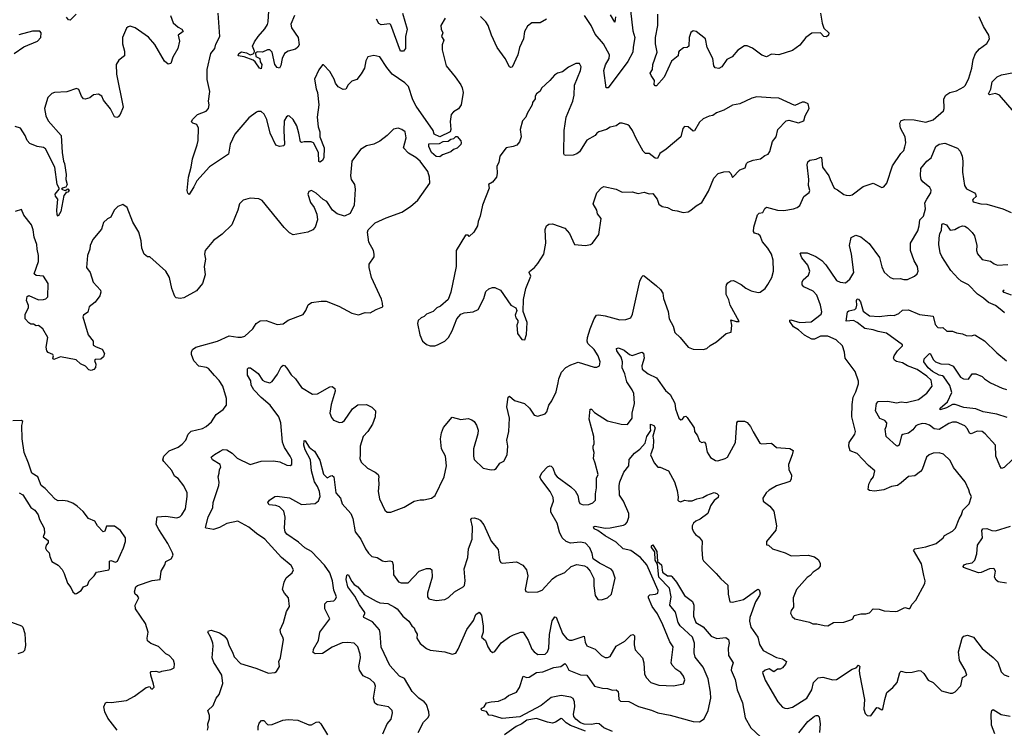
# Model space of a CAD drawing. Extents: x 2199565 to 2323334, y 894172 to 1018966.
# Tile 309 of 440: x 2264891 to 2272937, y 971089 to 976881. Entities that reach past the tile are written whole.
import ezdxf

# ---------------------------------------------------------------- set-up
doc = ezdxf.new("R2010")
doc.units = 0

msp = doc.modelspace()

# ---------------------------------------------------------------- linework, layer by layer
at = {"layer": '0CON10XD'}
for points in [[(2267136.1, 976916.1), (2267106.9, 976845), (2267113.3, 976815), (2267166.4, 976736.4), (2267174.3, 976675), (2267164.5, 976655.5), (2267145, 976640), (2267085, 976623.8), (2267055, 976603.8), (2267034.7, 976565.3), (2267025, 976507.5), (2267015, 976486.2), (2266995, 976489.2), (2266976.5, 976515), (2266953.3, 976615), (2266935, 976635.7), (2266915, 976635.6), (2266874.7, 976615.3), (2266835, 976618.9), (2266819.1, 976610.9), (2266820.6, 976580.6), (2266852.8, 976565), (2266857.1, 976537.1), (2266869.2, 976515), (2266865, 976480.6), (2266849.5, 976485), (2266816, 976536), (2266799.2, 976549.2), (2266725, 976576.5), (2266675.8, 976585.8), (2266682.4, 976605), (2266705, 976618.5), (2266745, 976611.5), (2266775, 976595.2), (2266798.9, 976601.1), (2266808.6, 976611.4), (2266810.6, 976625), (2266793.2, 976665), (2266809.9, 976700.1), (2266840.5, 976745), (2266894.8, 976805.2), (2266917.1, 976842.9), (2266922.7, 976865), (2266932.9, 977045)], [(2266124, 976915), (2266144.2, 976854.2), (2266185, 976820), (2266215, 976804), (2266226, 976785), (2266187.5, 976755), (2266196.1, 976706.1), (2266183.3, 976645), (2266142.5, 976575), (2266125, 976522.5), (2266105, 976517.5), (2266075, 976543.3), (2265995, 976677.5), (2265945, 976738.8), (2265833.6, 976813.6), (2265795, 976827.5), (2265776.7, 976823.3), (2265765, 976812.5), (2265731.2, 976735), (2265730, 976685), (2265748.8, 976625), (2265747.5, 976585), (2265700.7, 976549.3), (2265680, 976515), (2265681.4, 976435), (2265738, 976165), (2265712.5, 976105), (2265695, 976087.5), (2265685, 976082.5), (2265665, 976087.5), (2265632.1, 976152.1), (2265575, 976224), (2265562.5, 976255), (2265535, 976272.5), (2265495, 976266), (2265465, 976241.2), (2265425, 976230.8), (2265413.8, 976235), (2265397.5, 976255), (2265375, 976310), (2265355, 976320), (2265277.4, 976292.6), (2265175, 976287.1), (2265155, 976277.5), (2265120.8, 976245), (2265094.3, 976155.7), (2265104.2, 976095), (2265124.2, 976055), (2265231.5, 975935), (2265237.3, 975795), (2265250.5, 975725)], [(2265353.1, 976926.9), (2265305, 976878.1), (2265290, 976880), (2265273.1, 976903.1)], [(2268368.8, 976895), (2268333.3, 976835), (2268334, 976805), (2268348.8, 976775), (2268337.5, 976745), (2268356.2, 976715), (2268343.3, 976675), (2268343.3, 976635), (2268376.2, 976505), (2268448.6, 976415), (2268495, 976350), (2268505.6, 976325), (2268513.8, 976285), (2268500, 976185), (2268477.7, 976152.3), (2268435, 976127.5), (2268418, 976105), (2268409.7, 976050.3), (2268414.2, 975985), (2268408.6, 975965), (2268325, 975923.4), (2268278.9, 975945), (2268269.4, 975975), (2268130, 976175), (2268103.8, 976225), (2268067.5, 976335), (2268039.2, 976365), (2267936.1, 976436.1), (2267891.3, 976491.3), (2267835, 976578), (2267785, 976589.2), (2267735, 976576.7), (2267720.8, 976545), (2267708, 976485), (2267680.5, 976439.5), (2267645, 976392.5), (2267605, 976377.5), (2267575, 976347.5), (2267555, 976312.5), (2267535, 976310), (2267492.3, 976332.3), (2267472.1, 976362.1), (2267462, 976395), (2267426.8, 976456.8), (2267375, 976512.5), (2267365, 976512.5), (2267335, 976472.5), (2267300, 976395), (2267313.9, 976316.1), (2267325.7, 976285), (2267335.6, 976185), (2267322.9, 976085), (2267330.3, 976005), (2267343.1, 975965), (2267344.6, 975925), (2267380.4, 975835), (2267375.4, 975754.6), (2267365, 975730), (2267345, 975716.2), (2267335, 975723.3), (2267332.7, 975795), (2267291.2, 975875), (2267272.3, 975882.3), (2267216.4, 975883.6), (2267195, 975877.5), (2267185, 975882.5), (2267173.1, 975955), (2267155, 976013.3), (2267125, 976066.2), (2267095, 976093.8), (2267085, 976096.2), (2267071.7, 976088.3), (2267052.5, 976055), (2267049.1, 975975), (2267055.7, 975865), (2267048.9, 975851.1), (2267015, 975844.3), (2266984.4, 975855), (2266938.2, 975955), (2266909.4, 976065), (2266888.7, 976108.7), (2266865, 976130), (2266838.3, 976131.7), (2266825, 976126.2), (2266765, 976078), (2266649.4, 975945), (2266611.1, 975865), (2266597.9, 975782.1), (2266442.3, 975677.7), (2266337.5, 975565), (2266314.5, 975515.5), (2266275, 975453.3), (2266265, 975462.5), (2266260.9, 975485), (2266271.8, 975595), (2266293.2, 975676.8), (2266303.5, 975745), (2266342.2, 975857.8), (2266350.5, 975895), (2266351.9, 975995), (2266338, 976025), (2266305.8, 976035.8), (2266296.4, 976046.4), (2266304, 976065), (2266345, 976106), (2266415, 976134), (2266433.8, 976155), (2266438.8, 976185), (2266433.8, 976215), (2266443.8, 976295), (2266422.7, 976392.7), (2266424.2, 976475), (2266452.5, 976605), (2266485.5, 976644.5), (2266495, 976680), (2266526, 976745), (2266514.3, 976935.7)], [(2268020.7, 976935), (2268056.2, 976805), (2268044.6, 976745), (2268044.2, 976645), (2268026.7, 976623.3), (2268002, 976625), (2267925, 976840), (2267915, 976848), (2267845, 976838), (2267825, 976848.8), (2267805.7, 976885)], [(2269883.1, 976955), (2269901.1, 976791.1), (2269918.1, 976735), (2269903.3, 976656.7), (2269902.5, 976615), (2269860.2, 976539.8), (2269700, 976325), (2269684.4, 976324.4), (2269665.4, 976465), (2269677.5, 976512.5), (2269708, 976565), (2269710, 976595), (2269663, 976683), (2269595, 976761.9), (2269562.3, 976835), (2269505.8, 976915.8)], [(2269758.9, 976905), (2269755, 976860), (2269719.7, 976919.7)], [(2271435, 976933.3), (2271448.3, 976851.7), (2271463.1, 976813.1), (2271503.8, 976775), (2271500, 976755), (2271485, 976742.2), (2271462.6, 976742.6), (2271435, 976773.3), (2271365, 976770.8), (2271315.8, 976735), (2271265, 976674.2), (2271205, 976630), (2271095, 976594.4), (2271035, 976599.2), (2270995, 976577.8), (2270955, 976592.2), (2270878.1, 976648.1), (2270835, 976666.7), (2270815, 976668.1), (2270758.3, 976631.7), (2270711.9, 976578.1), (2270670.8, 976555), (2270628.8, 976495), (2270605, 976481.2), (2270575, 976487.5), (2270563.3, 976505), (2270554.1, 976564.1), (2270510, 976655), (2270494.1, 976724.1), (2270418, 976785), (2270395, 976790), (2270375, 976776), (2270361.9, 976735), (2270358, 976665), (2270345, 976654), (2270315, 976650), (2270280, 976625), (2270273.8, 976615), (2270273.3, 976585), (2270217.9, 976542.1), (2270158.8, 976411.2), (2270095, 976340), (2270085, 976340), (2270075, 976352.5), (2270077.5, 976385), (2270050, 976425), (2270043.8, 976445), (2270063.3, 976475), (2270063.8, 976515), (2270101.4, 976615), (2270087.5, 976685), (2270087.8, 976735), (2270105.6, 976835), (2270105.6, 976925)], [(2266426.2, 971075), (2266431.2, 971095), (2266428.1, 971125), (2266442.6, 971167.4), (2266441.9, 971195), (2266427.5, 971235), (2266471.2, 971275), (2266496.2, 971335), (2266522, 971365), (2266552.5, 971455), (2266542.5, 971525), (2266495, 971601.9), (2266477.4, 971627.4), (2266463.1, 971665), (2266473.2, 971763.2), (2266470.5, 971785), (2266452.6, 971832.6), (2266428, 971875), (2266434.5, 971885.5), (2266455, 971891.4), (2266525, 971870), (2266563.1, 971845), (2266586.4, 971815), (2266602.3, 971762.3), (2266631.2, 971711.2), (2266643.6, 971673.6), (2266695, 971618.6), (2266821.3, 971581.3), (2266925, 971540), (2266975, 971546.7), (2266990, 971555), (2267013.3, 971595), (2267008, 971635), (2267021.2, 971665), (2267045.8, 971815), (2267042, 971835), (2267024.2, 971865), (2267018.6, 971895), (2267048, 971955), (2267072.5, 972045), (2267095.8, 972085), (2267088.8, 972155), (2267054.5, 972194.5), (2267040, 972225), (2267051.2, 972285), (2267069.7, 972320.3), (2267119.1, 972360.9), (2267128.8, 972385), (2267108.9, 972418.9), (2267031.2, 972485), (2266895, 972635.6), (2266825, 972681.2), (2266765, 972733.8), (2266675, 972782.5), (2266585, 972764.4), (2266525, 972731.1), (2266475.5, 972714.5), (2266415, 972724.2), (2266410, 972730), (2266430.8, 972815), (2266469.4, 972895), (2266473.1, 972935), (2266519.4, 973075), (2266521.7, 973101.7), (2266512.5, 973145), (2266522.5, 973175), (2266524.3, 973205.7), (2266533.8, 973225), (2266530, 973245), (2266468, 973285), (2266456.2, 973305), (2266481.9, 973328.1), (2266530, 973355), (2266555, 973367.1), (2266585, 973365.8), (2266627.8, 973337.8), (2266668.5, 973298.5), (2266775, 973244.5), (2266865, 973273.3), (2266965, 973274.5), (2267016.2, 973266.2), (2267075, 973241.1), (2267102.3, 973237.7), (2267115.6, 973244.4), (2267115, 973286.7), (2267102.5, 973315), (2267054.1, 973384.1), (2267037.8, 973427.8), (2267023.8, 973585), (2267008.8, 973635), (2266939.3, 973729.3), (2266865, 973792.7), (2266805.3, 973855), (2266782.5, 973895), (2266779.2, 973929.2), (2266751.8, 973975), (2266752, 974028), (2266760, 974035), (2266776.7, 974035), (2266839.6, 973989.6), (2266875, 973935.6), (2266895.6, 973924.4), (2266935, 973914.3), (2266955, 973923.3), (2266999.2, 973985), (2267027, 974043), (2267045, 974058), (2267055.5, 974055.5), (2267075, 974034), (2267108.7, 973978.7), (2267145, 973946), (2267193.8, 973873.8), (2267285, 973821.1), (2267325, 973824.5), (2267425, 973880), (2267445, 973883.3), (2267465.5, 973865.5), (2267469.4, 973845), (2267435.8, 973735), (2267426.7, 973665), (2267439.3, 973629.3), (2267455, 973607.5), (2267505, 973590), (2267525, 973591.2), (2267545, 973604), (2267610.6, 973699.4), (2267655, 973733.1), (2267725, 973735.8), (2267770, 973715), (2267800, 973685), (2267796.2, 973635), (2267773.8, 973575), (2267735, 973516.2), (2267696.8, 973473.2), (2267674.5, 973395), (2267674.4, 973325.6), (2267669.4, 973295), (2267681.2, 973265), (2267733.3, 973215), (2267795, 973184.2), (2267820, 973165), (2267825.8, 973145), (2267822, 973125), (2267827.1, 973085), (2267819.2, 973025), (2267832, 972965), (2267875, 972873.3), (2267895, 972856.7), (2267925, 972856.7), (2268032.7, 972897.3), (2268115, 972946), (2268165, 972958), (2268195, 972956.2), (2268255, 972971.2), (2268285, 972993.3), (2268360, 973145), (2268379.2, 973235), (2268370.8, 973315), (2268338.6, 973375), (2268329.2, 973455), (2268337.5, 973505), (2268355, 973547.5), (2268425, 973632.5), (2268495, 973613.8), (2268555, 973621.2), (2268585, 973610), (2268605.9, 973595.9), (2268625, 973567.5), (2268638, 973525), (2268636, 973495), (2268600, 973375), (2268599.2, 973315), (2268605, 973287.5), (2268677.5, 973215), (2268745, 973201.2), (2268770, 973205), (2268785.9, 973214.1), (2268815, 973257.5), (2268847.7, 973272.3), (2268873.8, 973325), (2268881.2, 973395), (2268872.9, 973445), (2268888, 973515), (2268894, 973625), (2268872.3, 973717.7), (2268882.7, 973797.3), (2268895, 973803.3), (2268935, 973768.5), (2269015, 973743.3), (2269056.8, 973706.8), (2269095, 973648.8), (2269125, 973640.8), (2269185, 973660), (2269200, 973675), (2269215, 973730), (2269239.4, 973765), (2269275, 973840), (2269292.3, 973912.3), (2269296.2, 973945), (2269319.9, 974000.1), (2269355, 974038.5), (2269395, 974061.5), (2269455, 974080.8), (2269585, 974042.5), (2269608.3, 974041.7), (2269628.8, 974051.2), (2269634.2, 974085), (2269618.1, 974135), (2269585.5, 974185), (2269534.3, 974234.3), (2269527, 974255), (2269530.3, 974285), (2269553, 974355), (2269585, 974437.5), (2269605, 974466.2), (2269625, 974468.8), (2269675, 974460), (2269795, 974428), (2269845, 974431.2), (2269885, 974443.8), (2269898.9, 974475), (2269960, 974745), (2269975, 974780), (2269985, 974790), (2269995, 974788.8), (2270095.7, 974705), (2270126.9, 974675), (2270145.5, 974645), (2270153.4, 974603.4), (2270191.4, 974495), (2270199.2, 974435), (2270231.2, 974375), (2270244, 974325), (2270287.5, 974285), (2270355, 974203.3), (2270395, 974188.8), (2270475, 974186), (2270505.9, 974194.1), (2270532.7, 974217.3), (2270585, 974247.5), (2270663.9, 974316.1), (2270705, 974327.5), (2270710, 974385), (2270701.7, 974428.3), (2270745, 974413.3), (2270770, 974415), (2270697.3, 974547.3), (2270685, 974592.5), (2270663.3, 974635), (2270663.3, 974695), (2270666.7, 974715), (2270678.3, 974731.7), (2270702, 974748), (2270725, 974748.8), (2270787.4, 974717.4), (2270825, 974686.2), (2270867.5, 974665), (2270925, 974651.2), (2270942.5, 974655), (2270982.5, 974685), (2271005, 974716.7), (2271037.3, 974772.7), (2271050, 974825), (2271046.9, 974915), (2271034.3, 974965), (2271004.3, 975015), (2270960, 975065), (2270941.8, 975115), (2270925, 975129.1), (2270895.6, 975135.6), (2270888.7, 975148.7), (2270890, 975185), (2270920, 975285), (2270935, 975300), (2270965, 975306.2), (2270981.1, 975338.9), (2270995, 975349.4), (2271085, 975324.3), (2271135, 975320.8), (2271213.9, 975336.1), (2271245, 975346.7), (2271265, 975363.3), (2271298, 975435), (2271341.2, 975468.8), (2271348.8, 975485), (2271337.5, 975525), (2271339.1, 975575), (2271325.5, 975694.5), (2271330.7, 975719.3), (2271347.6, 975732.4), (2271399.7, 975740.3), (2271435, 975758.8), (2271442.5, 975755), (2271451.5, 975675), (2271504.3, 975605), (2271514.6, 975574.6), (2271546.7, 975505), (2271575, 975491.2), (2271625, 975453.3), (2271645, 975446.7), (2271675, 975443.8), (2271695, 975448.8), (2271785, 975517.5), (2271865, 975543.8), (2271935, 975510), (2271953.6, 975516.4), (2271975.8, 975544.2), (2272024.6, 975685.4), (2272091.3, 975788.7), (2272115, 975813.3), (2272125, 975842.5), (2272131.1, 975875), (2272127.8, 975925), (2272088.6, 975995), (2272083.8, 976035), (2272093.2, 976056.8), (2272125, 976066.7), (2272201.4, 976061.4), (2272295, 976044), (2272355, 976062.5), (2272438.8, 976135), (2272446.7, 976155), (2272443.3, 976235), (2272460, 976265), (2272492.5, 976285), (2272545, 976298.8), (2272605, 976332), (2272620, 976345), (2272645.8, 976404.2), (2272670.8, 976485), (2272681.2, 976555), (2272702, 976605), (2272735, 976642), (2272794.2, 976685.8), (2272816, 976725), (2272810, 976755), (2272766.5, 976826.5), (2272730.6, 976905)], [(2269196.7, 976885), (2269145.6, 976854.4), (2269077.5, 976855), (2269041.2, 976828.8), (2269016.1, 976783.9), (2269007.5, 976725), (2268975.6, 976654.4), (2268961.5, 976595), (2268915, 976494.2), (2268905, 976490.8), (2268895, 976495.8), (2268857.3, 976565), (2268792.9, 976655), (2268745.5, 976755), (2268718.9, 976835), (2268700, 976865), (2268656.3, 976906.3)], [(2264846, 976604), (2264925, 976660.6), (2265036, 976705), (2265063.8, 976735), (2265066.2, 976775), (2265055, 976786.2), (2264995, 976786.9), (2264885, 976757.1)], [(2268283.6, 974216.4), (2268305, 974223.3), (2268365.8, 974254.2), (2268395, 974283.3), (2268425, 974337.5), (2268464.3, 974435.7), (2268495, 974473.3), (2268524.1, 974485.9), (2268596.1, 974493.9), (2268637.7, 974512.3), (2268685, 974602.5), (2268701.3, 974658.7), (2268725, 974681.2), (2268755, 974693.3), (2268775, 974691.2), (2268821.2, 974671.2), (2268905, 974546.7), (2268946.1, 974526.1), (2268952.5, 974505), (2268940, 974465), (2268944.1, 974444.1), (2268961.7, 974421.7), (2268962.5, 974405), (2268953.3, 974385), (2268960, 974315), (2268995, 974267.5), (2269020, 974265), (2269031.7, 974308.3), (2269036.7, 974405), (2269006.7, 974495), (2269007.5, 974595), (2269028, 974685), (2269068.8, 974785), (2269053.3, 974815), (2269056.1, 974823.9), (2269098, 974855), (2269125, 974887.5), (2269174.1, 974965.9), (2269190.8, 975055), (2269184.1, 975165.9), (2269196.7, 975195), (2269215, 975210), (2269245, 975213.3), (2269345, 975176.7), (2269383.1, 975133.1), (2269425, 975043.8), (2269513.6, 975036.4), (2269555, 975043.8), (2269572.5, 975055), (2269623.3, 975125), (2269642, 975255), (2269613.8, 975295), (2269608, 975325), (2269576.2, 975375), (2269607.5, 975465), (2269645, 975507.5), (2269665, 975517.5), (2269765, 975496.7), (2269815, 975471.2), (2269895, 975473.3), (2269945, 975460), (2269995, 975472.5), (2270035, 975457.5), (2270065, 975460), (2270101.2, 975415), (2270115, 975372.5), (2270142.5, 975355), (2270185.8, 975345.8), (2270225, 975323.3), (2270265, 975320), (2270313.6, 975306.4), (2270355, 975311.2), (2270375, 975323.3), (2270419.5, 975360.5), (2270465, 975387.5), (2270519.5, 975480.5), (2270563.9, 975586.1), (2270597.5, 975625), (2270645, 975638.1), (2270685, 975640), (2270701.2, 975625), (2270715, 975592.5), (2270776.4, 975653.6), (2270820, 975670), (2270830.8, 975705), (2270842.4, 975717.6), (2270885, 975734), (2270945, 975743.3), (2270979.3, 975770.7), (2271007.1, 975782.9), (2271020, 975805), (2271042, 975885), (2271073.3, 975925), (2271087.3, 975982.7), (2271153.3, 976055), (2271175, 976060), (2271255, 976038.8), (2271300, 976055), (2271310, 976095), (2271342.5, 976155), (2271333, 976193), (2271305, 976206.7), (2271286.4, 976206.4), (2271225, 976180), (2271095, 976238.8), (2271028.3, 976241.7), (2270915, 976250.8), (2270875, 976240), (2270775, 976193.8), (2270715, 976182), (2270645, 976141.2), (2270585, 976121.2), (2270555, 976098.8), (2270525, 976093.8), (2270475, 976070.8), (2270446.4, 976043.6), (2270405, 975972.5), (2270395, 975970), (2270355, 976006.2), (2270325, 976009.2), (2270309.1, 975990.9), (2270295, 975923.3), (2270175, 975823.3), (2270122.3, 975787.7), (2270103, 975747), (2270085, 975750), (2270035, 975787.5), (2270005, 975787.5), (2269985, 975806.7), (2269928.8, 975908.8), (2269900, 975975), (2269875, 976011.2), (2269860.5, 976020.5), (2269815, 976036.7), (2269795, 976036.7), (2269765, 976013.3), (2269715, 976004), (2269685, 975984), (2269622.5, 975965), (2269606.1, 975953.9), (2269593.3, 975935), (2269525, 975897.5), (2269465, 975801.2), (2269445, 975784), (2269415, 975773.3), (2269355, 975770), (2269342.5, 975775), (2269337.5, 975785), (2269340, 975975), (2269355.8, 976084.2), (2269411.2, 976215), (2269423.3, 976265), (2269423.9, 976346.1), (2269473.3, 976465), (2269480, 976495), (2269465, 976522.5), (2269437, 976523), (2269375, 976493.3), (2269327.5, 976455), (2269286.1, 976443.9), (2269261.2, 976428.8), (2269223.8, 976385), (2269155, 976322.5), (2269143, 976297), (2269113.6, 976276.4), (2269103.6, 976256.4), (2269102.5, 976235), (2269082.5, 976205), (2269080, 976185), (2269037.5, 976115), (2269026.7, 976085), (2269000, 976055), (2268982, 975985), (2268990, 975925), (2268975, 975882.5), (2268953, 975857), (2268925, 975844.2), (2268865.9, 975834.1), (2268814.3, 975765.7), (2268806.2, 975715), (2268791.2, 975685), (2268793.3, 975625), (2268786.2, 975595), (2268755, 975552.5), (2268722.5, 975535), (2268726.7, 975505), (2268672.5, 975365), (2268653.3, 975276.7), (2268637, 975233), (2268633.3, 975195), (2268602.5, 975145), (2268565, 975110), (2268555, 975120), (2268535, 975120), (2268457.5, 974995), (2268457.3, 974862.7), (2268414, 974655), (2268393.8, 974595), (2268330.7, 974539.3), (2268300, 974525), (2268270, 974495), (2268216.4, 974473.6), (2268197.5, 974455), (2268172.5, 974445), (2268146.4, 974423.6), (2268143, 974397), (2268161.2, 974305), (2268183.8, 974255), (2268194.2, 974244.2), (2268215, 974227.5), (2268245, 974216.7), (2268283.6, 974216.4)], [(2273017.3, 976125), (2272897.5, 976265), (2272865, 976277.8), (2272815, 976265.7), (2272806.9, 976275), (2272827.7, 976312.3), (2272837.9, 976372.1), (2272877.5, 976415), (2272915, 976431.5), (2273015, 976450)], [(2265250.5, 975725), (2265258.5, 975705), (2265270.9, 975615), (2265268.5, 975575), (2265278.7, 975535), (2265268.1, 975511.9), (2265238.8, 975505), (2265233.3, 975495), (2265264.2, 975485.8), (2265285, 975497.9), (2265294.5, 975485), (2265285, 975470.9), (2265270.5, 975469.5), (2265251.9, 975445), (2265227.6, 975312.4), (2265205, 975276.2), (2265196.9, 975286.9), (2265193.5, 975325), (2265203.6, 975413.6), (2265185, 975438.1), (2265181.4, 975455), (2265214, 975495), (2265214, 975505), (2265196.9, 975535), (2265178, 975675), (2265102.2, 975825), (2265085, 975837.7), (2265035, 975844.7), (2264975, 975870), (2264951.8, 975895), (2264935, 975934.4), (2264896.7, 975995), (2264855, 976008.5)], [(2265687.5, 971075), (2265612.8, 971172.8), (2265586.2, 971225), (2265578, 971265), (2265591.7, 971298.3), (2265605, 971304), (2265639.7, 971300.3), (2265765, 971318), (2265828.8, 971351.2), (2265925, 971423.3), (2265955, 971430), (2265964.1, 971414.1), (2265975, 971410), (2265988.8, 971425), (2265985, 971450), (2265962, 971525), (2265960, 971545), (2265965, 971552.5), (2266005, 971557.5), (2266035, 971547.5), (2266053.9, 971556.1), (2266125, 971568.8), (2266152.5, 971585), (2266156.4, 971616.4), (2266147, 971647), (2266112.5, 971685), (2266085, 971697.5), (2266025, 971758.8), (2265963.2, 971783.2), (2265936.2, 971805), (2265932.5, 971825), (2265940.8, 971875), (2265918.6, 971945), (2265837.5, 972065), (2265836, 972095), (2265863.8, 972155), (2265852.7, 972172.7), (2265833.8, 972185), (2265828.8, 972205), (2265841.2, 972245), (2265855, 972255.8), (2265975, 972298), (2266040, 972305), (2266046.7, 972375), (2266078, 972425), (2266085, 972452.5), (2266130, 972475), (2266146.4, 972503.6), (2266141.2, 972525), (2266100.9, 972600.9), (2266028.1, 972715), (2266007.8, 972755), (2266015, 972817.5), (2266085, 972822.9), (2266175, 972810.6), (2266201.1, 972818.9), (2266216.6, 972833.4), (2266245, 972882.5), (2266260.8, 972985), (2266260.8, 973015), (2266232.1, 973072.1), (2266185, 973132), (2266155, 973150), (2266135.5, 973195.5), (2266068.8, 973268.8), (2266062, 973285), (2266068.8, 973315), (2266114, 973356), (2266185, 973387.5), (2266219.5, 973410.5), (2266249.4, 973445), (2266266.9, 973493.1), (2266292.5, 973517.5), (2266385, 973540), (2266415, 973555.8), (2266458.6, 973595), (2266495.8, 973654.2), (2266554, 973696), (2266580.5, 973729.5), (2266580.8, 973785), (2266552.5, 973885), (2266522, 973932), (2266483.9, 973973.9), (2266435, 974029.2), (2266417.6, 974037.6), (2266355, 974048.1), (2266313.3, 974093.3), (2266294.3, 974145), (2266294.2, 974165), (2266304, 974185), (2266330, 974205), (2266507.4, 974252.6), (2266603.4, 974296.6), (2266675, 974285.8), (2266703.8, 974286.2), (2266730, 974295), (2266797.5, 974355), (2266822.3, 974397.7), (2266855, 974420), (2266905, 974422.5), (2266995, 974390), (2267043.9, 974396.1), (2267085.8, 974424.2), (2267208, 974472), (2267230, 974505), (2267249.3, 974550.7), (2267275, 974568.8), (2267355, 974580.8), (2267395, 974580), (2267499.5, 974539.5), (2267605, 974481.2), (2267658.8, 974468.8), (2267715, 974487.5), (2267755.5, 974484.5), (2267805, 974513.8), (2267857.5, 974535), (2267857, 974563), (2267847.3, 974597.3), (2267766.2, 974775), (2267748, 974855), (2267748.3, 974881.7), (2267787, 974943), (2267787.5, 974965), (2267783.3, 974995), (2267743.1, 975063.1), (2267734.4, 975145), (2267740, 975165), (2267795, 975220), (2267885, 975260.8), (2268015, 975308), (2268085.5, 975354.5), (2268144, 975405), (2268244, 975545), (2268240.8, 975595), (2268225, 975640), (2268165, 975726.2), (2268127.5, 975755), (2268069.5, 975789.5), (2268026.7, 975835), (2268048.6, 975915), (2268040, 975965), (2268015, 975984.2), (2267985, 975995.8), (2267945, 975985.8), (2267894.5, 975935.5), (2267832.8, 975887.2), (2267785.5, 975864.5), (2267725, 975850), (2267675, 975821.2), (2267604.1, 975725.9), (2267594.1, 975604.1), (2267601.2, 975575), (2267626.2, 975535), (2267633.8, 975495), (2267624, 975365), (2267592.7, 975297.3), (2267545, 975276.7), (2267485, 975293.3), (2267446.7, 975325), (2267400, 975395), (2267370.9, 975410.9), (2267315, 975464), (2267275, 975486.2), (2267255, 975476.7), (2267246.2, 975455), (2267268.3, 975388.3), (2267298, 975345), (2267318.8, 975291.2), (2267323.8, 975245), (2267306.2, 975185), (2267287.7, 975162.3), (2267245, 975144.2), (2267125, 975122.5), (2267095, 975140), (2267053.6, 975183.6), (2266873.6, 975403.6), (2266845, 975416.7), (2266775, 975423.3), (2266717.5, 975405), (2266686.7, 975375), (2266673.3, 975325), (2266625.6, 975204.4), (2266545, 975128.8), (2266475, 975076.2), (2266408, 974995), (2266402, 974965), (2266410, 974925), (2266399.4, 974865), (2266405.7, 974795), (2266385.4, 974724.6), (2266336.7, 974665), (2266231.7, 974608.3), (2266202.3, 974602.3), (2266169.2, 974609.2), (2266158.9, 974618.9), (2266134.4, 974685), (2266115.7, 974775), (2266085.4, 974825.4), (2265955, 974942.5), (2265935, 974942.5), (2265907.5, 974965), (2265890, 975015), (2265883.3, 975075), (2265863.9, 975143.9), (2265816.7, 975225), (2265770, 975345), (2265735, 975370), (2265694.3, 975355.7), (2265664.2, 975325), (2265635, 975266.7), (2265607.7, 975252.3), (2265577, 975223), (2265559.7, 975170.3), (2265490, 975085), (2265468, 975035), (2265465.7, 975005), (2265445.8, 974955), (2265438, 974855), (2265467.5, 974815), (2265492, 974735), (2265551.4, 974671.4), (2265554, 974655), (2265545.7, 974624.3), (2265508.1, 974571.9), (2265460, 974535), (2265448.8, 974491.2), (2265412.5, 974465), (2265406.4, 974453.6), (2265452, 974305), (2265492, 974255), (2265492, 974222), (2265515, 974206.2), (2265565, 974187.5), (2265583.6, 974153.6), (2265575, 974126.7), (2265555, 974106.7), (2265507, 974103), (2265502.5, 974095), (2265513.3, 974065), (2265511.7, 974038.3), (2265498.3, 974021.7), (2265475, 974013.3), (2265455, 974020), (2265429.5, 974049.5), (2265389.1, 974069.1), (2265352.3, 974102.3), (2265225, 974126.7), (2265170, 974105), (2265162.5, 974115), (2265167.5, 974135), (2265162.5, 974145), (2265125, 974162), (2265113.3, 974175), (2265107.5, 974205), (2265121.2, 974285), (2265080, 974355), (2265045, 974382.5), (2265025, 974380), (2265005, 974392.5), (2264983.6, 974393.6), (2264965, 974402.5), (2264937, 974437), (2264936.7, 974475), (2264962.5, 974525), (2264962.5, 974545), (2264947, 974587), (2264951.7, 974618.3), (2264965, 974627.5), (2265045, 974591.2), (2265085, 974593.3), (2265105, 974600), (2265120, 974615), (2265124.2, 974725), (2265085.9, 974785.9), (2265025, 974790), (2265009.1, 974805), (2265043.8, 974903.8), (2265044.5, 974955), (2265033.5, 975005), (2265032.2, 975045), (2265010.8, 975105), (2265002, 975165), (2264988, 975205), (2264924, 975284), (2264905, 975330), (2264855, 975312.5)], [(2268325, 975761.2), (2268295, 975762.3), (2268255.5, 975795), (2268234.4, 975845), (2268235, 975867.3), (2268320.9, 975869.1), (2268351.2, 975885), (2268391.9, 975888.1), (2268414.8, 975905.2), (2268439.8, 975910.2), (2268455, 975927.1), (2268465, 975927.3), (2268495, 975890), (2268500, 975875), (2268495, 975860), (2268465, 975830), (2268435, 975820), (2268415, 975800), (2268345, 975777.5), (2268325, 975761.2)], [(2268951.1, 972451.1), (2269002, 972422), (2269033.7, 972383.7), (2269043.3, 972335), (2269022.5, 972225), (2269028, 972208), (2269045, 972200.8), (2269125, 972205.8), (2269160.9, 972219.1), (2269245, 972310.8), (2269275, 972332), (2269345, 972362), (2269397, 972413), (2269445, 972428.8), (2269507.7, 972417.7), (2269525.9, 972405.9), (2269553, 972373), (2269582, 972315), (2269582, 972255), (2269593.3, 972175), (2269615, 972142.5), (2269645, 972140), (2269693.6, 972156.4), (2269726.7, 972185), (2269756.4, 972316.4), (2269737.5, 972375), (2269725, 972390), (2269628.8, 972438.8), (2269577.5, 972475), (2269568.8, 972518.8), (2269550, 972565), (2269515, 972602.5), (2269475, 972610), (2269391.8, 972601.8), (2269356.9, 972616.9), (2269323.3, 972645), (2269302.6, 972692.6), (2269283.5, 972765), (2269230.4, 972855), (2269230.4, 972885), (2269254.6, 972945), (2269250.8, 972975), (2269225.9, 973025), (2269148.6, 973125), (2269140.8, 973145), (2269160.9, 973179.1), (2269205, 973226), (2269223.6, 973233.6), (2269235, 973231.2), (2269247.9, 973217.9), (2269267.8, 973165), (2269281.9, 973145), (2269395, 973063.1), (2269429.8, 973029.8), (2269452.9, 972992.9), (2269458.9, 972945), (2269467.4, 972927.4), (2269495, 972916.7), (2269541.7, 972918.3), (2269575, 972931.2), (2269597.1, 972955), (2269597.1, 973005), (2269605.9, 973055.9), (2269603.8, 973135), (2269618.8, 973165), (2269595, 973257.5), (2269580, 973295), (2269586.2, 973345), (2269576.2, 973375), (2269576.7, 973395), (2269586.7, 973415), (2269582.5, 973475), (2269544.3, 973615), (2269552.7, 973697.3), (2269565, 973698), (2269589.5, 973669.5), (2269695, 973603.1), (2269805, 973574), (2269857.7, 973572.3), (2269895.6, 973625), (2269895.4, 973665), (2269915.3, 973744.7), (2269909.2, 973825), (2269896.5, 973855), (2269852.2, 973922.2), (2269835.8, 973985.8), (2269814.3, 974035), (2269816, 974085), (2269805, 974123.8), (2269770, 974175), (2269767.2, 974192.8), (2269785, 974198.3), (2269830.9, 974180.9), (2269875, 974146), (2269895, 974137.5), (2269975, 974163.8), (2269988, 974155), (2269994.2, 974114.2), (2269975, 974052.5), (2269977.1, 974025), (2270026.4, 973986.4), (2270094.7, 973954.7), (2270169.8, 973849.8), (2270207.3, 973817.3), (2270245.8, 973745.8), (2270250.3, 973700.3), (2270276.7, 973625), (2270295, 973610), (2270305, 973613.3), (2270325, 973637.5), (2270335, 973640), (2270345, 973630), (2270401.4, 973545), (2270406.2, 973515), (2270429.5, 973479.5), (2270445, 973437.5), (2270465, 973426.7), (2270485, 973430), (2270495, 973417.5), (2270507.7, 973347.7), (2270535, 973303.3), (2270578.3, 973278.3), (2270595, 973276), (2270655.8, 973294.2), (2270675, 973306.7), (2270739.4, 973425), (2270752.5, 973585), (2270760.8, 973599.2), (2270815, 973599.2), (2270835, 973590), (2270863.3, 973555), (2270883.9, 973513.9), (2270938.8, 973418.8), (2270953.8, 973413.8), (2271035, 973418.8), (2271075, 973384.3), (2271185, 973377.1), (2271210.7, 973360.7), (2271204.4, 973325), (2271172.9, 973245), (2271177.1, 973205), (2271199.1, 973159.1), (2271194.4, 973125.6), (2271185, 973106.7), (2271075, 973070.8), (2271015, 973035.8), (2270991.2, 973015), (2270965, 972970), (2270967.5, 972945), (2271020, 972905), (2271053.8, 972865), (2271076.4, 972743.6), (2271070.7, 972709.3), (2270992.5, 972615), (2270995, 972590), (2271010, 972585), (2271042.5, 972555), (2271147.5, 972525), (2271195, 972500), (2271334.2, 972505.8), (2271385, 972491.2), (2271417.7, 972467.7), (2271433.6, 972436.4), (2271432, 972415), (2271416.6, 972393.4), (2271374.5, 972365.5), (2271351.1, 972338.9), (2271325, 972321.4), (2271237.8, 972225), (2271212, 972155), (2271215, 972080), (2271195, 972053.3), (2271189.7, 972029.7), (2271202.7, 972002.7), (2271225, 971983.3), (2271345, 971956.7), (2271373.6, 971943.6), (2271405, 971944), (2271465, 971928.8), (2271495, 971927.5), (2271540, 971955), (2271625, 971957.5), (2271682.5, 971975), (2271698.8, 971985), (2271709.3, 972010.7), (2271765, 972023.8), (2271806.1, 972023.9), (2271835, 972033.3), (2271865, 972066.2), (2271915, 972062), (2271955, 972050), (2272045, 972043.8), (2272065, 972046.7), (2272125, 972076.7), (2272155, 972067.5), (2272165, 972070), (2272183.8, 972105), (2272215, 972137.5), (2272287.7, 972272.3), (2272291.2, 972295), (2272279.7, 972339.7), (2272260.8, 972435), (2272193.8, 972545), (2272206, 972556), (2272295, 972573.5), (2272381.3, 972598.7), (2272436.7, 972645), (2272447.5, 972665), (2272515, 972700), (2272538.8, 972725), (2272567.1, 972802.9), (2272586.4, 972833.6), (2272597.3, 972872.7), (2272650, 972925), (2272670, 972985), (2272655, 973007.5), (2272647.7, 973037.7), (2272616.2, 973105), (2272522.4, 973222.4), (2272495, 973278.8), (2272440.9, 973330.9), (2272405, 973341.4), (2272355, 973338.9), (2272322, 973325), (2272302.5, 973305), (2272266, 973205), (2272252.7, 973187.3), (2272205.8, 973154.2), (2272155, 973148), (2272094.6, 973095.4), (2272065, 973074.4), (2272015, 973065.6), (2271952.6, 973037.4), (2271877.5, 973027.5), (2271835, 973032), (2271825, 973042.5), (2271828.9, 973085), (2271845, 973118), (2271867.5, 973145), (2271880, 973195), (2271827.3, 973237.3), (2271735.5, 973335.5), (2271677.1, 973357.1), (2271665.7, 973395), (2271670.6, 973425), (2271715.5, 973494.5), (2271721.9, 973515), (2271690, 973635), (2271693.4, 973736.6), (2271703.1, 973795), (2271725, 973840), (2271745.8, 973905), (2271745.7, 973925.7), (2271718, 974005), (2271636, 974115), (2271630, 974165), (2271613.8, 974215), (2271563.8, 974265), (2271495, 974295.4), (2271435, 974294.5), (2271385, 974270.9), (2271365, 974270.9), (2271305, 974301.5), (2271256.2, 974346.2), (2271215, 974370.9), (2271184.3, 974415), (2271183.8, 974425), (2271193, 974427), (2271265, 974405.4), (2271357.8, 974412.2), (2271440, 974475), (2271445.7, 974494.3), (2271435, 974547.5), (2271405, 974630), (2271375, 974662), (2271298.2, 974698.2), (2271285.6, 974715), (2271285.6, 974735), (2271294.6, 974755.4), (2271338.2, 974791.8), (2271348.2, 974825), (2271332.5, 974875), (2271283.1, 974935), (2271270, 974970), (2271275, 974975.8), (2271325, 974974.4), (2271395.9, 974945.9), (2271445, 974912.2), (2271478.8, 974878.8), (2271565, 974750), (2271595.8, 974735.8), (2271639.4, 974730.6), (2271675, 974759.2), (2271706.4, 974815), (2271688.2, 974965), (2271673.3, 975036.7), (2271685, 975100), (2271725, 975118.8), (2271765, 975107.5), (2271831.5, 975051.5), (2271917.4, 974937.4), (2271935, 974862.5), (2271955, 974816.7), (2272003.3, 974775), (2272035, 974764), (2272085, 974765.8), (2272115, 974758), (2272145, 974758.8), (2272202.5, 974785), (2272225, 974803.3), (2272233.8, 974825), (2272227.5, 974865), (2272201.3, 974911.3), (2272171.4, 974995), (2272170, 975055), (2272229.1, 975155), (2272241.5, 975195), (2272245.6, 975244.4), (2272277.8, 975275), (2272291.9, 975335), (2272287.1, 975385), (2272303.3, 975415), (2272337.8, 975465), (2272338.7, 975488.7), (2272328.9, 975508.9), (2272272, 975555), (2272258, 975575), (2272252.5, 975605), (2272255.7, 975665), (2272303.3, 975725), (2272338.9, 975751.1), (2272378, 975845), (2272405, 975864.2), (2272452.3, 975872.3), (2272555, 975831.2), (2272576.3, 975806.3), (2272592.2, 975765), (2272599.4, 975725), (2272594.5, 975635), (2272611.9, 975525), (2272628.3, 975498.3), (2272694, 975465), (2272700.8, 975455), (2272706, 975435), (2272682.2, 975415), (2272677.1, 975405), (2272682.7, 975392.7), (2272745, 975377.1), (2272795, 975374.3), (2272924.1, 975334.1), (2272994.2, 975304.2)], [(2272937.5, 974485), (2272916, 974505), (2272865, 974545.5), (2272808.7, 974568.7), (2272768, 974605), (2272718.1, 974638.1), (2272644.4, 974715), (2272583.5, 974745), (2272559.2, 974765), (2272500.9, 974830.9), (2272425.7, 974945), (2272412.9, 974975), (2272400.9, 975045), (2272403.6, 975096.4), (2272410.8, 975135), (2272425, 975157.5), (2272427.8, 975205), (2272435.6, 975215.6), (2272464, 975205), (2272495, 975161.2), (2272533.9, 975166.1), (2272565, 975186.2), (2272595, 975196), (2272615, 975193.8), (2272635, 975178.8), (2272675, 975141.2), (2272693.8, 975115), (2272712, 975035), (2272710.6, 974995), (2272716.8, 974966.8), (2272755, 974921.9), (2272825, 974908.5), (2272855, 974884.5), (2272882.5, 974875), (2272965, 974880.4)], [(2272995, 974629.2), (2272935, 974651.9), (2272923.9, 974666.1), (2272937, 974673)], [(2273005, 973287.5), (2272935, 973220.8), (2272915, 973214), (2272900, 973235), (2272867.9, 973315), (2272864, 973405), (2272780.8, 973495), (2272755, 973514.2), (2272715, 973518.1), (2272665, 973495.5), (2272652.9, 973502.9), (2272637.4, 973537.4), (2272615, 973561.1), (2272545, 973590.5), (2272515, 973590.4), (2272485, 973580.9), (2272405, 973531.5), (2272365, 973537.3), (2272325, 973567.5), (2272295, 973579.2), (2272265, 973580.8), (2272230.2, 973569.8), (2272215, 973561.4), (2272190.4, 973529.6), (2272155, 973501.4), (2272108.3, 973491.7), (2272097.3, 973482.7), (2272077.5, 973405), (2272065, 973396), (2272055, 973399.2), (2271971.9, 973475), (2271962.5, 973535), (2271975, 973562.5), (2271975.8, 973585.8), (2271960, 973605), (2271920.3, 973620.3), (2271885.8, 973685), (2271892.9, 973745), (2271905, 973760.8), (2271985, 973763.5), (2272055, 973748.9), (2272095, 973757.1), (2272135, 973753.5), (2272235, 973777.1), (2272305, 973830), (2272348.8, 973885), (2272340, 973935), (2272305, 973966.4), (2272225, 974020.9), (2272145, 974051.2), (2272105, 974075.5), (2272055, 974087.8), (2272039.5, 974099.5), (2272032.5, 974115), (2272036.8, 974133.2), (2272065, 974174.4), (2272104.5, 974215), (2272104.4, 974225), (2271975, 974319.8), (2271905, 974331.7), (2271865, 974346.3), (2271796, 974356), (2271735, 974406.8), (2271705, 974422.2), (2271646.1, 974416.1), (2271656.4, 974493.6), (2271667.7, 974502.3), (2271715, 974513), (2271726.2, 974523.8), (2271732.5, 974547.5), (2271729.2, 974585), (2271735, 974598.5), (2271746.1, 974596.1), (2271761.4, 974575), (2271785, 974498.2), (2271835, 974462), (2271913.9, 974456.1), (2272005, 974466.1), (2272036.7, 974463.3), (2272075, 974479.2), (2272105, 974506.7), (2272155, 974511.1), (2272245, 974472.9), (2272355, 974458), (2272370.7, 974390.7), (2272394.7, 974364.7), (2272415, 974362.9), (2272435, 974365.8), (2272467.5, 974335), (2272515, 974335.5), (2272545, 974323.1), (2272595, 974314.5), (2272625, 974300), (2272665, 974297.5), (2272695, 974304.3), (2272705, 974300), (2272775.5, 974255.5), (2272875, 974158.8), (2272955, 974092)], [(2272961.1, 973631.1), (2272875, 973656), (2272765, 973675.4), (2272705, 973700.9), (2272605, 973710.8), (2272535, 973736.4), (2272515, 973737.2), (2272465, 973708), (2272413.1, 973693.1), (2272412.2, 973705), (2272473.3, 973756.7), (2272508.8, 973835), (2272491.5, 973891.5), (2272442.5, 973962.5), (2272430.9, 973970.9), (2272405.4, 973974.6), (2272350.6, 974005), (2272313.8, 974035), (2272278.1, 974085), (2272281.1, 974108.9), (2272325, 974153.3), (2272335, 974148.8), (2272356.7, 974105), (2272375.8, 974085.8), (2272417.6, 974067.6), (2272485, 974066.2), (2272520, 974050), (2272579.7, 973959.7), (2272604.6, 973944.6), (2272645, 973944), (2272675, 973987.5), (2272705, 973986.7), (2272755, 973966), (2272776, 973945), (2272823.9, 973913.9), (2272919.5, 973869.5), (2272955, 973858.2)], [(2265345, 972187.5), (2265355, 972190), (2265393.9, 972216.1), (2265412.5, 972245), (2265445, 972260), (2265460, 972295), (2265500, 972335), (2265520, 972365), (2265620, 972385), (2265625.3, 972395), (2265625, 972456.2), (2265635, 972461.4), (2265675, 972447.5), (2265691.2, 972455), (2265740, 972565), (2265756.2, 972615), (2265756.7, 972645), (2265715, 972707.5), (2265665, 972742.5), (2265599.3, 972740.7), (2265588.3, 972701.7), (2265572.5, 972695), (2265528, 972745), (2265505, 972783.8), (2265454.1, 972804.1), (2265410.6, 972860.6), (2265361.2, 972905), (2265325, 972928.6), (2265282.5, 972945), (2265245, 972952.5), (2265205, 972950), (2265181.2, 972961.2), (2265099.5, 973049.5), (2265066.7, 973075), (2265038.8, 973145), (2264990, 973175), (2264963.8, 973256.2), (2264928, 973345), (2264911.2, 973455), (2264908.8, 973565), (2264917, 973597), (2264905, 973606.2), (2264835, 973602.5)], [(2268148.2, 971055), (2268191.3, 971138.7), (2268225.7, 971175), (2268236.7, 971195), (2268235.8, 971225), (2268214.4, 971285), (2268195.8, 971305.8), (2268153.5, 971335), (2268099.3, 971389.3), (2268035, 971495.6), (2267995, 971515.6), (2267915, 971602), (2267845, 971753.3), (2267837.6, 971867.6), (2267830.5, 971895), (2267775, 971960.6), (2267703.8, 971995), (2267701.4, 972005), (2267712.2, 972025), (2267710.9, 972035), (2267667.6, 972097.6), (2267630.5, 972170.5), (2267571.3, 972245), (2267558.9, 972305), (2267565, 972340), (2267575, 972347.5), (2267605, 972288.8), (2267624, 972265), (2267655, 972245.8), (2267705, 972182.5), (2267805, 972127.5), (2267835, 972115.6), (2267899.8, 972109.8), (2267955, 972080.8), (2267976, 972065), (2268021.1, 972005), (2268070, 971965), (2268095, 971926.9), (2268115, 971909.6), (2268121.5, 971885), (2268138.7, 971858.7), (2268137, 971825), (2268163.3, 971783.3), (2268215, 971742.7), (2268245, 971728.2), (2268365, 971715.4), (2268425, 971695.6), (2268455.5, 971704.5), (2268475, 971736), (2268545, 971895.8), (2268599.3, 971970.7), (2268619.7, 972020.3), (2268645, 972040), (2268665.8, 972015), (2268678.9, 971925), (2268677.5, 971875), (2268666.2, 971835), (2268696.5, 971806.5), (2268715.7, 971755), (2268735, 971726), (2268755, 971708.8), (2268775, 971716.2), (2268825, 971787.1), (2268895, 971837.5), (2268927.6, 971852.4), (2268985, 971875.6), (2269004.1, 971874.1), (2269045, 971811.2), (2269075.6, 971735.6), (2269095, 971713.8), (2269126.1, 971693.9), (2269185.6, 971694.4), (2269204, 971715), (2269214.5, 971745.5), (2269220.7, 971855), (2269243.5, 971966.5), (2269265, 972001.2), (2269275, 971997.5), (2269326.9, 971865), (2269361.9, 971821.9), (2269385, 971810.5), (2269405, 971810.9), (2269505, 971842.5), (2269512.4, 971792.4), (2269525, 971763.8), (2269593.8, 971735), (2269644.6, 971684.6), (2269675, 971667.1), (2269695, 971667.1), (2269715, 971677.5), (2269765, 971761.9), (2269835, 971801.1), (2269885, 971851.9), (2269905, 971856), (2269915.5, 971845.5), (2269912.2, 971772.2), (2269921.9, 971731.9), (2269980.8, 971665), (2269992, 971625), (2269998, 971535), (2270011.2, 971505), (2270048.8, 971465), (2270115, 971441.4), (2270235, 971435.8), (2270316.1, 971453.9), (2270327.5, 971485), (2270316.2, 971515), (2270293.8, 971545), (2270251.7, 971571.7), (2270224, 971605), (2270216, 971625), (2270231.2, 971755), (2270202.5, 971795), (2270147.5, 971935), (2270103.5, 972025), (2270060, 972085), (2270030, 972155), (2270030.8, 972169.2), (2270040.4, 972179.6), (2270087.5, 972185), (2270105, 972194.2), (2270108.5, 972215), (2270015.2, 972425), (2269965.4, 972485), (2269885, 972542), (2269821.8, 972555), (2269765, 972610.6), (2269675, 972663.8), (2269616.8, 972706.8), (2269585, 972719.6), (2269579.1, 972735), (2269595, 972740.8), (2269674.3, 972724.3), (2269715, 972728.1), (2269825, 972750.8), (2269841.3, 972758.7), (2269854.7, 972775.3), (2269868.2, 972815), (2269868, 972845), (2269825.3, 972945.3), (2269792.5, 972995), (2269790.5, 973075), (2269795.5, 973104.5), (2269827.9, 973182.1), (2269868, 973235), (2269872.8, 973287.2), (2269915, 973338.6), (2269959.5, 973370.5), (2270001.2, 973418.8), (2270017.2, 973475), (2270047.3, 973522.7), (2270044.8, 973544.8), (2270045, 973576.2), (2270072.7, 973565), (2270083.3, 973545), (2270063.8, 973476.2), (2270070.2, 973445), (2270066.4, 973385), (2270047.1, 973325), (2270075, 973260), (2270105, 973223.3), (2270125, 973222.5), (2270193.3, 973193.3), (2270242.5, 973105), (2270263.2, 973033.2), (2270272.5, 972977.5), (2270270, 972955), (2270277.5, 972945), (2270295, 972941.2), (2270325, 972954.2), (2270355, 972947.3), (2270385, 972949.3), (2270425, 972966), (2270474.6, 972975.4), (2270505, 972995.5), (2270565, 973015.8), (2270588.8, 973008.8), (2270602.5, 972995), (2270598.8, 972975), (2270565, 972952.5), (2270535, 972908), (2270514.4, 972845), (2270451.8, 972798.2), (2270415, 972782.5), (2270396.5, 972765), (2270386.4, 972745), (2270385, 972722.5), (2270397.1, 972695), (2270413.7, 972673.7), (2270442.2, 972652.2), (2270468, 972618), (2270465.6, 972554.4)], [(2267858, 971045), (2267894, 971125), (2267926, 971165), (2267936.7, 971215), (2267936.1, 971236.1), (2267905, 971263.8), (2267815, 971280), (2267794.3, 971295), (2267782.5, 971335), (2267800, 971435), (2267789.3, 971459.3), (2267755, 971491.4), (2267698.5, 971518.5), (2267667.5, 971565), (2267663.3, 971595), (2267675.7, 971665), (2267674.2, 971695), (2267654, 971755), (2267625, 971784), (2267572.1, 971792.1), (2267525, 971787.1), (2267445, 971752.9), (2267365, 971699.5), (2267305, 971698.6), (2267289.2, 971709.2), (2267291.9, 971735), (2267333.4, 971806.6), (2267343.1, 971875), (2267426.7, 971985), (2267385.5, 972065), (2267385, 972107.5), (2267404.3, 972125.7), (2267458.3, 972131.7), (2267472.5, 972145), (2267478.9, 972165), (2267459.6, 972219.6), (2267448.4, 972295), (2267425, 972360), (2267381.9, 972421.9), (2267275, 972533.8), (2267220.6, 972565), (2267169.9, 972609.9), (2267075, 972676.7), (2267061.2, 972695), (2267054, 972725), (2267060, 972815), (2267049.2, 972865), (2267015, 972899.5), (2266985, 972910.6), (2266930, 972915), (2266918, 972935), (2266931.2, 972955), (2266975, 972984.4), (2266995, 972987.9), (2267095, 972972.5), (2267195, 972920), (2267305, 972927.5), (2267331.8, 972948.2), (2267346.4, 972983.6), (2267342.4, 973025), (2267325.4, 973065.4), (2267299.1, 973105), (2267275.3, 973195), (2267266.8, 973285), (2267224.3, 973365), (2267212, 973405), (2267215, 973442.5), (2267225, 973439.2), (2267256.9, 973386.9), (2267285.2, 973365.2), (2267299.5, 973355), (2267345, 973280), (2267375, 973167.1), (2267405, 973136), (2267435, 973153.6), (2267445, 973154.4), (2267458.1, 973145), (2267475, 973013.8), (2267511.8, 972971.8), (2267525.8, 972925), (2267596.7, 972845), (2267614.4, 972805), (2267633.8, 972695), (2267678.5, 972635), (2267716.9, 972555), (2267740.2, 972520.2), (2267767.5, 972495), (2267812.5, 972485), (2267855, 972459.2), (2267877.3, 972452.7), (2267915, 972457.5), (2267935, 972453.8), (2267944.1, 972425.9), (2267945, 972342.5), (2267987.3, 972287.3), (2268007.3, 972277.3), (2268065, 972278), (2268156.4, 972373.6), (2268215, 972395.8), (2268245, 972396), (2268258.8, 972385), (2268260.8, 972325), (2268224.2, 972194.2), (2268222.5, 972165), (2268235, 972146.7), (2268295, 972133.3), (2268365, 972142), (2268395, 972158), (2268445, 972205.8), (2268516, 972245), (2268525, 972257.5), (2268531.9, 972295), (2268522.6, 972392.6), (2268552.1, 972485), (2268558.2, 972555), (2268588.6, 972635), (2268591.4, 972735), (2268578.8, 972795), (2268585, 972806.7), (2268605, 972810), (2268635, 972802.5), (2268655, 972790), (2268685, 972752), (2268745, 972618.8), (2268800.3, 972550.3), (2268812.5, 972465), (2268823.3, 972445), (2268835, 972438.8), (2268951.1, 972451.1)], [(2264886.7, 973015), (2264916.4, 972996.4), (2264983.3, 972895), (2265015, 972872.5), (2265042.5, 972835), (2265053.3, 972795), (2265092.5, 972725), (2265093.3, 972685), (2265082.5, 972655), (2265123.9, 972623.9), (2265123.9, 972606.1), (2265106.7, 972585), (2265102.3, 972562.3), (2265110, 972545), (2265133.3, 972525), (2265136.7, 972495), (2265153, 972453), (2265205, 972422.5), (2265237.3, 972387.3), (2265256, 972355), (2265281.2, 972275), (2265310.5, 972240.5), (2265325, 972203.8), (2265345, 972187.5)], [(2272955, 972275.8), (2272887.5, 972287.5), (2272870.7, 972300.7), (2272856, 972325), (2272863.8, 972375), (2272855, 972392.5), (2272846.4, 972396.4), (2272815, 972394.2), (2272747.4, 972362.6), (2272725, 972360), (2272604.4, 972404.4), (2272601.7, 972411.7), (2272610, 972425), (2272626.7, 972433.3), (2272675, 972441.3), (2272697.2, 972465), (2272713.4, 972515), (2272719.1, 972585), (2272760, 972645), (2272754.5, 972705), (2272761.2, 972718.8), (2272795, 972722.7), (2272835, 972706), (2272865, 972703.2), (2272988.7, 972741.3)], [(2269735, 971064.4), (2269664, 971094), (2269625.4, 971125.4), (2269605, 971128.7), (2269565, 971119.5), (2269505, 971123.5), (2269475, 971135.1), (2269436.1, 971165), (2269420.2, 971185), (2269416.3, 971205), (2269427.2, 971265), (2269425.9, 971305.9), (2269413, 971333), (2269394.8, 971344.8), (2269315, 971356.8), (2269235, 971341.1), (2269152.5, 971275), (2268976.8, 971183.2), (2268835, 971169.2), (2268755, 971193.8), (2268725, 971196.2), (2268705, 971227.5), (2268667.5, 971235), (2268662.5, 971245), (2268667, 971253), (2268686.2, 971263.8), (2268705, 971296.7), (2268745, 971306.7), (2268805, 971310), (2268855, 971333.8), (2268885, 971358.8), (2268952, 971385), (2268976.2, 971423.8), (2269004.7, 971515.3), (2269036, 971506), (2269055, 971508.1), (2269115.6, 971544.4), (2269165, 971552), (2269255, 971586.8), (2269312, 971595), (2269345, 971618), (2269358.1, 971608.1), (2269379.2, 971565), (2269475, 971527.3), (2269525, 971522.5), (2269589.2, 971435), (2269655, 971416.9), (2269695, 971415.8), (2269735, 971400), (2269765, 971404), (2269780.6, 971390.6), (2269785.5, 971365), (2269787.5, 971325), (2269801.1, 971311.1), (2269868.3, 971308.3), (2269948.8, 971268.8), (2270055, 971237.9), (2270105, 971215.5), (2270205.5, 971195.5), (2270395, 971145.6), (2270445, 971143.1), (2270485, 971167.5), (2270518.1, 971235), (2270537.7, 971335), (2270536.2, 971385), (2270518, 971495), (2270475, 971588.9), (2270410.8, 971670.8), (2270402.1, 971705), (2270405.2, 971785.2), (2270388.4, 971835), (2270288, 971928), (2270272.1, 971955), (2270250, 972040), (2270204.7, 972095), (2270216, 972165), (2270200.3, 972235), (2270114.6, 972325), (2270101.8, 972431.8), (2270084.2, 972465), (2270081.3, 972531.3), (2270055, 972567.5), (2270055, 972580), (2270065, 972590), (2270098.5, 972535), (2270104.1, 972454.1), (2270135.4, 972425.4), (2270144.2, 972365), (2270185, 972336.2), (2270215, 972336.7), (2270221.2, 972331.2), (2270258, 972285), (2270323.8, 972175), (2270388.8, 972125), (2270400, 972095), (2270396.4, 972005), (2270417.3, 971955), (2270475, 971917.5), (2270542.6, 971842.6), (2270587.8, 971822.2), (2270662.5, 971832.5), (2270684.3, 971814.3), (2270689.1, 971785), (2270680.9, 971745), (2270683.3, 971685), (2270721.4, 971625), (2270706.5, 971585), (2270705.6, 971565), (2270738.2, 971488.2), (2270754.3, 971404.3), (2270796.5, 971296.5), (2270819.4, 971175), (2270865, 971093.8), (2270945, 971019.2)], [(2270465.6, 972554.4), (2270470.4, 972475), (2270478.1, 972458.1), (2270583.1, 972355), (2270620, 972310), (2270678.6, 972258.6), (2270680.8, 972185), (2270695, 972123.8), (2270715, 972120), (2270805, 972143.3), (2270915, 972222), (2270925, 972227.5), (2270935, 972222.5), (2270941.8, 972195), (2270937.9, 972175), (2270905, 972124.2), (2270857.5, 971995), (2270854.7, 971965), (2270865.3, 971915.3), (2270923.5, 971835), (2270935.8, 971775), (2270965.8, 971725), (2271075, 971669.2), (2271125, 971656), (2271156.7, 971635), (2271150, 971615), (2271125, 971582.5), (2271105, 971573.3), (2271085, 971572.5), (2271055, 971551.2), (2271015.9, 971575.9), (2270983.3, 971565), (2270960, 971545), (2270983, 971483), (2271086, 971305), (2271123.4, 971263.4), (2271143.2, 971253.2), (2271165, 971250), (2271205, 971261.4), (2271324.2, 971335), (2271364.4, 971405), (2271376.8, 971463.2), (2271415, 971500.8), (2271455, 971507.8), (2271535, 971485.7), (2271565, 971487.5), (2271695, 971572.5), (2271726.7, 971583.3), (2271745, 971606.7), (2271756.7, 971595), (2271750, 971565), (2271754, 971535), (2271794, 971325), (2271788, 971245), (2271799.5, 971209.5), (2271815, 971193.8), (2271845, 971191.2), (2271895, 971258.8), (2271907.7, 971257.7), (2271935, 971241.2), (2271945, 971246.7), (2271959.4, 971325), (2271977.4, 971382.6), (2272025, 971422.5), (2272062, 971465), (2272082.5, 971545), (2272095, 971556.7), (2272135, 971546.7), (2272185, 971548), (2272238.3, 971561.7), (2272255, 971558.8), (2272278.5, 971538.5), (2272315, 971483.8), (2272355.8, 971465), (2272423.8, 971395), (2272495, 971377.5), (2272515, 971378), (2272535, 971388.8), (2272582.7, 971437.3), (2272596.4, 971503.6), (2272630, 971525), (2272616.2, 971565), (2272571.4, 971645), (2272563.3, 971715), (2272593, 971827), (2272605, 971841.2), (2272635, 971851.2), (2272685.7, 971835.7), (2272755, 971740.8), (2272847.1, 971667.1), (2272885, 971629.2), (2272910.9, 971550.9), (2272935, 971527.5), (2272975, 971512.9)], [(2264825, 971956), (2264907, 971927), (2264917.8, 971915), (2264932.7, 971865), (2264939.5, 971765), (2264930, 971725), (2264916.9, 971713.1), (2264875, 971697.8)], [(2272858.6, 971045), (2272833.6, 971116.4), (2272828.5, 971205), (2272834.4, 971235.6), (2272845, 971242), (2272912.4, 971202.4), (2272985, 971190)], [(2266839.4, 971075), (2266839.4, 971105), (2266847.5, 971132.5), (2266865.9, 971154.1), (2266885, 971153.8), (2266915, 971120.6), (2266925, 971117.1), (2266955, 971119.2), (2267042.5, 971155), (2267085, 971161.1), (2267165, 971156.4), (2267255, 971118.9), (2267275, 971118.9), (2267315, 971140.8), (2267335, 971142.5), (2267353.1, 971125), (2267405.7, 971035)], [(2269513.5, 971065), (2269392.2, 971112.2), (2269355.5, 971135), (2269325, 971166.7), (2269315, 971168.8), (2269270.8, 971139.2), (2269245, 971132.1), (2269205, 971138.9), (2269115, 971170), (2269035, 971156.6), (2268995, 971126.9), (2268948.2, 971105), (2268853.3, 971036.7)], [(2271258.2, 971051.8), (2271331.5, 971145), (2271385, 971190), (2271400, 971195), (2271413.6, 971193.6), (2271423, 971183), (2271431.4, 971125), (2271428.1, 971055)]]:
    msp.add_lwpolyline(points, dxfattribs=at)

doc.saveas('drawing.dxf')
